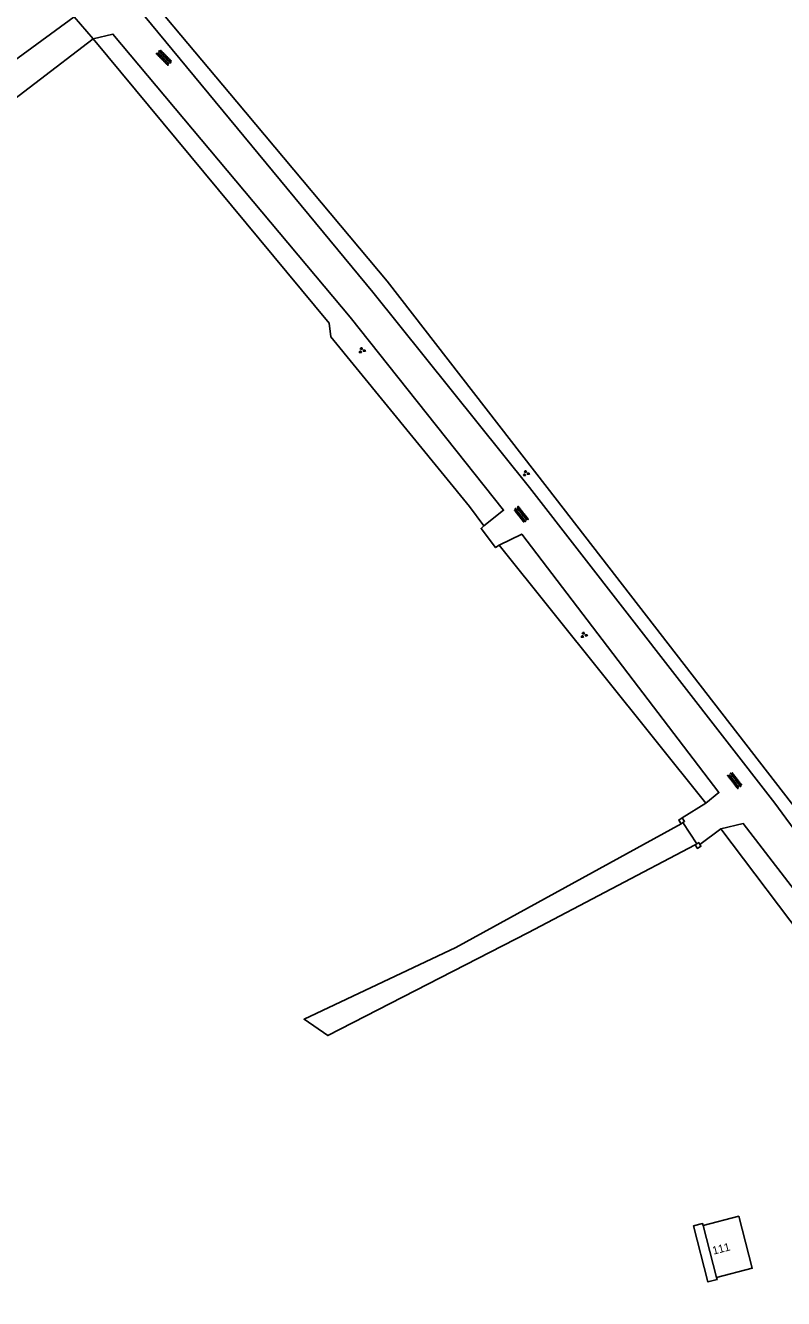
# Model space of a CAD drawing. Extents: x 126000 to 131009, y 393000 to 395500.
# Drawn here: x 129341 to 129435.7, y 395250.1 to 395409.2 of the extents above; entities that cross this region are included whole.
import ezdxf

# ---------------------------------------------------------------- set-up
doc = ezdxf.new("R2010")
doc.units = 0
for name, color, linetype in [('gg-afsc-draadraster', 7, 'Continuous'), ('gg-afsc-erfafscheiding', 7, 'Continuous'), ('gg-afsc-hekwerk', 7, 'Continuous'), ('gg-afsc-muur', 7, 'Continuous'), ('gg-anno-huisnummerreeks BGT', 7, 'Continuous'), ('gg-bbg-hoofdgebouw', 7, 'Continuous'), ('gg-bbg-luifel en loopbrug', 7, 'Continuous'), ('gg-knt-onverhard', 7, 'Continuous'), ('gt-symb-groenvak', 7, 'Continuous'), ('gt-symb-overige verharding', 7, 'Continuous')]:
    doc.layers.add(name, color=color, linetype=linetype)

# ---------------------------------------------------------------- blocks, each defined once
blk = doc.blocks.new('gt0-GRVAK')
at = {"layer": 'gt-symb-groenvak'}
for p, q in [((-0.11, 0.19), (-0.23, 0.24)), ((-0.18, 0.15), (0.09, 0.15)), ((-0.09, 0.21), (-0.16, 0.32)), ((-0.05, 0.21), (-0.05, 0.39)), ((0, 0.21), (0.06, 0.32)), ((0.01, 0.19), (0.13, 0.24)), ((0.26, -0.05), (0.2, 0.06)), ((0.3, -0.05), (0.3, 0.13)), ((0.35, -0.05), (0.41, 0.06)), ((-0.25, -0.23), (-0.36, -0.18)), ((-0.32, -0.26), (-0.05, -0.26)), ((-0.23, -0.21), (-0.29, -0.1)), ((-0.18, -0.2), (-0.18, -0.02)), ((-0.14, -0.21), (-0.07, -0.1)), ((-0.12, -0.23), (0, -0.18)), ((0.24, -0.07), (0.12, -0.02)), ((0.17, -0.11), (0.44, -0.11)), ((0.37, -0.07), (0.49, -0.02))]:
    blk.add_line(p, q, dxfattribs=at)
blk = doc.blocks.new('gt0-OVH')
at = {"layer": 'gt-symb-overige verharding'}
for points in [[(-0.97, 0.3), (-0.97, 0.31), (-0.96, 0.32), (-0.97, 0.33), (-0.97, 0.34), (-0.98, 0.35), (-0.99, 0.35), (-1, 0.36), (-1.01, 0.35), (-1.02, 0.35), (-1.03, 0.34), (-1.03, 0.33), (-1.04, 0.32), (-1.03, 0.31), (-1.03, 0.3), (-1.02, 0.29), (-1.01, 0.29), (-1, 0.28), (-0.99, 0.29), (-0.98, 0.29)], [(-0.87, 0.11), (-0.87, 0.12), (-0.86, 0.13), (-0.87, 0.14), (-0.87, 0.15), (-0.88, 0.16), (-0.89, 0.16), (-0.9, 0.16), (-0.91, 0.16), (-0.92, 0.16), (-0.93, 0.15), (-0.93, 0.14), (-0.94, 0.13), (-0.93, 0.12), (-0.93, 0.11), (-0.92, 0.1), (-0.91, 0.09), (-0.9, 0.09), (-0.89, 0.09), (-0.88, 0.1)], [(-0.77, 0.3), (-0.77, 0.31), (-0.76, 0.32), (-0.77, 0.33), (-0.77, 0.34), (-0.78, 0.35), (-0.79, 0.35), (-0.8, 0.36), (-0.81, 0.35), (-0.82, 0.35), (-0.83, 0.34), (-0.83, 0.33), (-0.84, 0.32), (-0.83, 0.31), (-0.83, 0.3), (-0.82, 0.29), (-0.81, 0.29), (-0.8, 0.28), (-0.79, 0.29), (-0.78, 0.29)], [(-0.67, 0.11), (-0.67, 0.12), (-0.66, 0.13), (-0.67, 0.14), (-0.67, 0.15), (-0.68, 0.16), (-0.69, 0.16), (-0.7, 0.16), (-0.71, 0.16), (-0.72, 0.16), (-0.73, 0.15), (-0.73, 0.14), (-0.74, 0.13), (-0.73, 0.12), (-0.73, 0.11), (-0.72, 0.1), (-0.71, 0.09), (-0.7, 0.09), (-0.69, 0.09), (-0.68, 0.1)], [(-0.57, 0.3), (-0.57, 0.31), (-0.56, 0.32), (-0.57, 0.33), (-0.57, 0.34), (-0.58, 0.35), (-0.59, 0.35), (-0.6, 0.36), (-0.61, 0.35), (-0.62, 0.35), (-0.63, 0.34), (-0.63, 0.33), (-0.64, 0.32), (-0.63, 0.31), (-0.63, 0.3), (-0.62, 0.29), (-0.61, 0.29), (-0.6, 0.28), (-0.59, 0.29), (-0.58, 0.29)], [(-0.47, 0.11), (-0.47, 0.12), (-0.46, 0.13), (-0.47, 0.14), (-0.47, 0.15), (-0.48, 0.16), (-0.49, 0.16), (-0.5, 0.16), (-0.51, 0.16), (-0.52, 0.16), (-0.53, 0.15), (-0.53, 0.14), (-0.54, 0.13), (-0.53, 0.12), (-0.53, 0.11), (-0.52, 0.1), (-0.51, 0.09), (-0.5, 0.09), (-0.49, 0.09), (-0.48, 0.1)], [(-0.37, 0.3), (-0.37, 0.31), (-0.36, 0.32), (-0.37, 0.33), (-0.37, 0.34), (-0.38, 0.35), (-0.39, 0.35), (-0.4, 0.36), (-0.41, 0.35), (-0.42, 0.35), (-0.43, 0.34), (-0.43, 0.33), (-0.44, 0.32), (-0.43, 0.31), (-0.43, 0.3), (-0.42, 0.29), (-0.41, 0.29), (-0.4, 0.28), (-0.39, 0.29), (-0.38, 0.29)], [(-0.27, 0.11), (-0.27, 0.12), (-0.26, 0.13), (-0.27, 0.14), (-0.27, 0.15), (-0.28, 0.16), (-0.29, 0.16), (-0.3, 0.16), (-0.31, 0.16), (-0.32, 0.16), (-0.33, 0.15), (-0.33, 0.14), (-0.34, 0.13), (-0.33, 0.12), (-0.33, 0.11), (-0.32, 0.1), (-0.31, 0.09), (-0.3, 0.09), (-0.29, 0.09), (-0.28, 0.1)], [(-0.17, 0.3), (-0.17, 0.31), (-0.16, 0.32), (-0.17, 0.33), (-0.17, 0.34), (-0.18, 0.35), (-0.19, 0.35), (-0.2, 0.36), (-0.21, 0.35), (-0.22, 0.35), (-0.23, 0.34), (-0.23, 0.33), (-0.24, 0.32), (-0.23, 0.31), (-0.23, 0.3), (-0.22, 0.29), (-0.21, 0.29), (-0.2, 0.28), (-0.19, 0.29), (-0.18, 0.29)], [(-0.07, 0.11), (-0.07, 0.12), (-0.06, 0.13), (-0.07, 0.14), (-0.07, 0.15), (-0.08, 0.16), (-0.09, 0.16), (-0.1, 0.16), (-0.11, 0.16), (-0.12, 0.16), (-0.13, 0.15), (-0.13, 0.14), (-0.14, 0.13), (-0.13, 0.12), (-0.13, 0.11), (-0.12, 0.1), (-0.11, 0.09), (-0.1, 0.09), (-0.09, 0.09), (-0.08, 0.1)], [(0.03, 0.3), (0.03, 0.31), (0.04, 0.32), (0.03, 0.33), (0.03, 0.34), (0.02, 0.35), (0.01, 0.35), (0, 0.36), (-0.01, 0.35), (-0.02, 0.35), (-0.03, 0.34), (-0.03, 0.33), (-0.04, 0.32), (-0.03, 0.31), (-0.03, 0.3), (-0.02, 0.29), (-0.01, 0.29), (0, 0.28), (0.01, 0.29), (0.02, 0.29)], [(0.13, 0.11), (0.13, 0.12), (0.14, 0.13), (0.13, 0.14), (0.13, 0.15), (0.12, 0.16), (0.11, 0.16), (0.1, 0.16), (0.09, 0.16), (0.08, 0.16), (0.07, 0.15), (0.07, 0.14), (0.06, 0.13), (0.07, 0.12), (0.07, 0.11), (0.08, 0.1), (0.09, 0.09), (0.1, 0.09), (0.11, 0.09), (0.12, 0.1)], [(0.23, 0.3), (0.23, 0.31), (0.24, 0.32), (0.23, 0.33), (0.23, 0.34), (0.22, 0.35), (0.21, 0.35), (0.2, 0.36), (0.19, 0.35), (0.18, 0.35), (0.17, 0.34), (0.17, 0.33), (0.16, 0.32), (0.17, 0.31), (0.17, 0.3), (0.18, 0.29), (0.19, 0.29), (0.2, 0.28), (0.21, 0.29), (0.22, 0.29)], [(0.33, 0.11), (0.33, 0.12), (0.34, 0.13), (0.33, 0.14), (0.33, 0.15), (0.32, 0.16), (0.31, 0.16), (0.3, 0.16), (0.29, 0.16), (0.28, 0.16), (0.27, 0.15), (0.27, 0.14), (0.26, 0.13), (0.27, 0.12), (0.27, 0.11), (0.28, 0.1), (0.29, 0.09), (0.3, 0.09), (0.31, 0.09), (0.32, 0.1)], [(0.43, 0.3), (0.43, 0.31), (0.44, 0.32), (0.43, 0.33), (0.43, 0.34), (0.42, 0.35), (0.41, 0.35), (0.4, 0.36), (0.39, 0.35), (0.38, 0.35), (0.37, 0.34), (0.37, 0.33), (0.36, 0.32), (0.37, 0.31), (0.37, 0.3), (0.38, 0.29), (0.39, 0.29), (0.4, 0.28), (0.41, 0.29), (0.42, 0.29)], [(0.53, 0.11), (0.53, 0.12), (0.54, 0.13), (0.53, 0.14), (0.53, 0.15), (0.52, 0.16), (0.51, 0.16), (0.5, 0.16), (0.49, 0.16), (0.48, 0.16), (0.47, 0.15), (0.47, 0.14), (0.46, 0.13), (0.47, 0.12), (0.47, 0.11), (0.48, 0.1), (0.49, 0.09), (0.5, 0.09), (0.51, 0.09), (0.52, 0.1)], [(0.63, 0.3), (0.63, 0.31), (0.64, 0.32), (0.63, 0.33), (0.63, 0.34), (0.62, 0.35), (0.61, 0.35), (0.6, 0.36), (0.59, 0.35), (0.58, 0.35), (0.57, 0.34), (0.57, 0.33), (0.56, 0.32), (0.57, 0.31), (0.57, 0.3), (0.58, 0.29), (0.59, 0.29), (0.6, 0.28), (0.61, 0.29), (0.62, 0.29)], [(0.73, 0.11), (0.73, 0.12), (0.74, 0.13), (0.73, 0.14), (0.73, 0.15), (0.72, 0.16), (0.71, 0.16), (0.7, 0.16), (0.69, 0.16), (0.68, 0.16), (0.67, 0.15), (0.67, 0.14), (0.66, 0.13), (0.67, 0.12), (0.67, 0.11), (0.68, 0.1), (0.69, 0.09), (0.7, 0.09), (0.71, 0.09), (0.72, 0.1)], [(0.83, 0.3), (0.83, 0.31), (0.84, 0.32), (0.83, 0.33), (0.83, 0.34), (0.82, 0.35), (0.81, 0.35), (0.8, 0.36), (0.79, 0.35), (0.78, 0.35), (0.77, 0.34), (0.77, 0.33), (0.76, 0.32), (0.77, 0.31), (0.77, 0.3), (0.78, 0.29), (0.79, 0.29), (0.8, 0.28), (0.81, 0.29), (0.82, 0.29)], [(0.93, 0.11), (0.93, 0.12), (0.94, 0.13), (0.93, 0.14), (0.93, 0.15), (0.92, 0.16), (0.91, 0.16), (0.9, 0.16), (0.89, 0.16), (0.88, 0.16), (0.87, 0.15), (0.87, 0.14), (0.86, 0.13), (0.87, 0.12), (0.87, 0.11), (0.88, 0.1), (0.89, 0.09), (0.9, 0.09), (0.91, 0.09), (0.92, 0.1)], [(1.03, 0.3), (1.03, 0.31), (1.04, 0.32), (1.03, 0.33), (1.03, 0.34), (1.02, 0.35), (1.01, 0.35), (1, 0.36), (0.99, 0.35), (0.98, 0.35), (0.97, 0.34), (0.97, 0.33), (0.96, 0.32), (0.97, 0.31), (0.97, 0.3), (0.98, 0.29), (0.99, 0.29), (1, 0.28), (1.01, 0.29), (1.02, 0.29)], [(-0.97, -0.14), (-0.97, -0.13), (-0.96, -0.12), (-0.97, -0.11), (-0.97, -0.1), (-0.98, -0.09), (-0.99, -0.09), (-1, -0.08), (-1.01, -0.09), (-1.02, -0.09), (-1.03, -0.1), (-1.03, -0.11), (-1.04, -0.12), (-1.03, -0.13), (-1.03, -0.14), (-1.02, -0.15), (-1.01, -0.15), (-1, -0.16), (-0.99, -0.15), (-0.98, -0.15)], [(-0.87, -0.33), (-0.87, -0.32), (-0.86, -0.31), (-0.87, -0.3), (-0.87, -0.29), (-0.88, -0.28), (-0.89, -0.28), (-0.9, -0.28), (-0.91, -0.28), (-0.92, -0.28), (-0.93, -0.29), (-0.93, -0.3), (-0.94, -0.31), (-0.93, -0.32), (-0.93, -0.33), (-0.92, -0.34), (-0.91, -0.35), (-0.9, -0.35), (-0.89, -0.35), (-0.88, -0.34)], [(-0.77, -0.14), (-0.77, -0.13), (-0.76, -0.12), (-0.77, -0.11), (-0.77, -0.1), (-0.78, -0.09), (-0.79, -0.09), (-0.8, -0.08), (-0.81, -0.09), (-0.82, -0.09), (-0.83, -0.1), (-0.83, -0.11), (-0.84, -0.12), (-0.83, -0.13), (-0.83, -0.14), (-0.82, -0.15), (-0.81, -0.15), (-0.8, -0.16), (-0.79, -0.15), (-0.78, -0.15)], [(-0.67, -0.33), (-0.67, -0.32), (-0.66, -0.31), (-0.67, -0.3), (-0.67, -0.29), (-0.68, -0.28), (-0.69, -0.28), (-0.7, -0.28), (-0.71, -0.28), (-0.72, -0.28), (-0.73, -0.29), (-0.73, -0.3), (-0.74, -0.31), (-0.73, -0.32), (-0.73, -0.33), (-0.72, -0.34), (-0.71, -0.35), (-0.7, -0.35), (-0.69, -0.35), (-0.68, -0.34)], [(-0.57, -0.14), (-0.57, -0.13), (-0.56, -0.12), (-0.57, -0.11), (-0.57, -0.1), (-0.58, -0.09), (-0.59, -0.09), (-0.6, -0.08), (-0.61, -0.09), (-0.62, -0.09), (-0.63, -0.1), (-0.63, -0.11), (-0.64, -0.12), (-0.63, -0.13), (-0.63, -0.14), (-0.62, -0.15), (-0.61, -0.15), (-0.6, -0.16), (-0.59, -0.15), (-0.58, -0.15)], [(-0.47, -0.33), (-0.47, -0.32), (-0.46, -0.31), (-0.47, -0.3), (-0.47, -0.29), (-0.48, -0.28), (-0.49, -0.28), (-0.5, -0.28), (-0.51, -0.28), (-0.52, -0.28), (-0.53, -0.29), (-0.53, -0.3), (-0.54, -0.31), (-0.53, -0.32), (-0.53, -0.33), (-0.52, -0.34), (-0.51, -0.35), (-0.5, -0.35), (-0.49, -0.35), (-0.48, -0.34)], [(-0.37, -0.14), (-0.37, -0.13), (-0.36, -0.12), (-0.37, -0.11), (-0.37, -0.1), (-0.38, -0.09), (-0.39, -0.09), (-0.4, -0.08), (-0.41, -0.09), (-0.42, -0.09), (-0.43, -0.1), (-0.43, -0.11), (-0.44, -0.12), (-0.43, -0.13), (-0.43, -0.14), (-0.42, -0.15), (-0.41, -0.15), (-0.4, -0.16), (-0.39, -0.15), (-0.38, -0.15)], [(-0.27, -0.33), (-0.27, -0.32), (-0.26, -0.31), (-0.27, -0.3), (-0.27, -0.29), (-0.28, -0.28), (-0.29, -0.28), (-0.3, -0.28), (-0.31, -0.28), (-0.32, -0.28), (-0.33, -0.29), (-0.33, -0.3), (-0.34, -0.31), (-0.33, -0.32), (-0.33, -0.33), (-0.32, -0.34), (-0.31, -0.35), (-0.3, -0.35), (-0.29, -0.35), (-0.28, -0.34)], [(-0.17, -0.14), (-0.17, -0.13), (-0.16, -0.12), (-0.17, -0.11), (-0.17, -0.1), (-0.18, -0.09), (-0.19, -0.09), (-0.2, -0.08), (-0.21, -0.09), (-0.22, -0.09), (-0.23, -0.1), (-0.23, -0.11), (-0.24, -0.12), (-0.23, -0.13), (-0.23, -0.14), (-0.22, -0.15), (-0.21, -0.15), (-0.2, -0.16), (-0.19, -0.15), (-0.18, -0.15)], [(-0.07, -0.33), (-0.07, -0.32), (-0.06, -0.31), (-0.07, -0.3), (-0.07, -0.29), (-0.08, -0.28), (-0.09, -0.28), (-0.1, -0.28), (-0.11, -0.28), (-0.12, -0.28), (-0.13, -0.29), (-0.13, -0.3), (-0.14, -0.31), (-0.13, -0.32), (-0.13, -0.33), (-0.12, -0.34), (-0.11, -0.35), (-0.1, -0.35), (-0.09, -0.35), (-0.08, -0.34)], [(0.03, -0.14), (0.03, -0.13), (0.04, -0.12), (0.03, -0.11), (0.03, -0.1), (0.02, -0.09), (0.01, -0.09), (0, -0.08), (-0.01, -0.09), (-0.02, -0.09), (-0.03, -0.1), (-0.03, -0.11), (-0.04, -0.12), (-0.03, -0.13), (-0.03, -0.14), (-0.02, -0.15), (-0.01, -0.15), (0, -0.16), (0.01, -0.15), (0.02, -0.15)], [(0.13, -0.33), (0.13, -0.32), (0.14, -0.31), (0.13, -0.3), (0.13, -0.29), (0.12, -0.28), (0.11, -0.28), (0.1, -0.28), (0.09, -0.28), (0.08, -0.28), (0.07, -0.29), (0.07, -0.3), (0.06, -0.31), (0.07, -0.32), (0.07, -0.33), (0.08, -0.34), (0.09, -0.35), (0.1, -0.35), (0.11, -0.35), (0.12, -0.34)], [(0.23, -0.14), (0.23, -0.13), (0.24, -0.12), (0.23, -0.11), (0.23, -0.1), (0.22, -0.09), (0.21, -0.09), (0.2, -0.08), (0.19, -0.09), (0.18, -0.09), (0.17, -0.1), (0.17, -0.11), (0.16, -0.12), (0.17, -0.13), (0.17, -0.14), (0.18, -0.15), (0.19, -0.15), (0.2, -0.16), (0.21, -0.15), (0.22, -0.15)], [(0.33, -0.33), (0.33, -0.32), (0.34, -0.31), (0.33, -0.3), (0.33, -0.29), (0.32, -0.28), (0.31, -0.28), (0.3, -0.28), (0.29, -0.28), (0.28, -0.28), (0.27, -0.29), (0.27, -0.3), (0.26, -0.31), (0.27, -0.32), (0.27, -0.33), (0.28, -0.34), (0.29, -0.35), (0.3, -0.35), (0.31, -0.35), (0.32, -0.34)], [(0.43, -0.14), (0.43, -0.13), (0.44, -0.12), (0.43, -0.11), (0.43, -0.1), (0.42, -0.09), (0.41, -0.09), (0.4, -0.08), (0.39, -0.09), (0.38, -0.09), (0.37, -0.1), (0.37, -0.11), (0.36, -0.12), (0.37, -0.13), (0.37, -0.14), (0.38, -0.15), (0.39, -0.15), (0.4, -0.16), (0.41, -0.15), (0.42, -0.15)], [(0.53, -0.33), (0.53, -0.32), (0.54, -0.31), (0.53, -0.3), (0.53, -0.29), (0.52, -0.28), (0.51, -0.28), (0.5, -0.28), (0.49, -0.28), (0.48, -0.28), (0.47, -0.29), (0.47, -0.3), (0.46, -0.31), (0.47, -0.32), (0.47, -0.33), (0.48, -0.34), (0.49, -0.35), (0.5, -0.35), (0.51, -0.35), (0.52, -0.34)], [(0.63, -0.14), (0.63, -0.13), (0.64, -0.12), (0.63, -0.11), (0.63, -0.1), (0.62, -0.09), (0.61, -0.09), (0.6, -0.08), (0.59, -0.09), (0.58, -0.09), (0.57, -0.1), (0.57, -0.11), (0.56, -0.12), (0.57, -0.13), (0.57, -0.14), (0.58, -0.15), (0.59, -0.15), (0.6, -0.16), (0.61, -0.15), (0.62, -0.15)], [(0.73, -0.33), (0.73, -0.32), (0.74, -0.31), (0.73, -0.3), (0.73, -0.29), (0.72, -0.28), (0.71, -0.28), (0.7, -0.28), (0.69, -0.28), (0.68, -0.28), (0.67, -0.29), (0.67, -0.3), (0.66, -0.31), (0.67, -0.32), (0.67, -0.33), (0.68, -0.34), (0.69, -0.35), (0.7, -0.35), (0.71, -0.35), (0.72, -0.34)], [(0.83, -0.14), (0.83, -0.13), (0.84, -0.12), (0.83, -0.11), (0.83, -0.1), (0.82, -0.09), (0.81, -0.09), (0.8, -0.08), (0.79, -0.09), (0.78, -0.09), (0.77, -0.1), (0.77, -0.11), (0.76, -0.12), (0.77, -0.13), (0.77, -0.14), (0.78, -0.15), (0.79, -0.15), (0.8, -0.16), (0.81, -0.15), (0.82, -0.15)], [(0.93, -0.33), (0.93, -0.32), (0.94, -0.31), (0.93, -0.3), (0.93, -0.29), (0.92, -0.28), (0.91, -0.28), (0.9, -0.28), (0.89, -0.28), (0.88, -0.28), (0.87, -0.29), (0.87, -0.3), (0.86, -0.31), (0.87, -0.32), (0.87, -0.33), (0.88, -0.34), (0.89, -0.35), (0.9, -0.35), (0.91, -0.35), (0.92, -0.34)], [(1.03, -0.14), (1.03, -0.13), (1.04, -0.12), (1.03, -0.11), (1.03, -0.1), (1.02, -0.09), (1.01, -0.09), (1, -0.08), (0.99, -0.09), (0.98, -0.09), (0.97, -0.1), (0.97, -0.11), (0.96, -0.12), (0.97, -0.13), (0.97, -0.14), (0.98, -0.15), (0.99, -0.15), (1, -0.16), (1.01, -0.15), (1.02, -0.15)]]:
    blk.add_lwpolyline(points, close=True, dxfattribs=at)

msp = doc.modelspace()

# ---------------------------------------------------------------- linework, layer by layer
at = {"layer": 'gg-afsc-draadraster'}
for points in [[(129343.55, 395428.56), (129351.5, 395418.68), (129367.46, 395399.67), (129386.21, 395377.25), (129406.22, 395351.45), (129475.68, 395261.7)], [(129379.18, 395370.29), (129378.96, 395372.01), (129349.49, 395407.52)]]:
    msp.add_lwpolyline(points, dxfattribs=at)
at = {"layer": 'gg-afsc-erfafscheiding'}
for p, q in [((129423.09, 395310.19), (129426.04, 395312.03)), ((129425.3, 395306.85), (129427.9, 395308.8)), ((129467.3, 395256.62), (129427.9, 395308.8))]:
    msp.add_line(p, q, dxfattribs=at)
at = {"layer": 'gg-afsc-hekwerk'}
for p, q in [((129349.49, 395407.52), (129347.11, 395410.27)), ((129426.04, 395312.03), (129400.21, 395344.27)), ((129423.18, 395309.61), (129424.91, 395306.94))]:
    msp.add_line(p, q, dxfattribs=at)
for points in [[(129398.29, 395346.67), (129396.53, 395349.09), (129379.18, 395370.29)], [(129400.21, 395344.27), (129399.77, 395343.96), (129397.97, 395346.35), (129398.29, 395346.67)]]:
    msp.add_lwpolyline(points, dxfattribs=at)
at = {"layer": 'gg-afsc-muur'}
for p, q in [((129423.18, 395309.61), (129422.95, 395309.45)), ((129424.72, 395306.82), (129424.91, 395306.94))]:
    msp.add_line(p, q, dxfattribs=at)
for points in [[(129422.95, 395309.45), (129422.65, 395309.91), (129423.09, 395310.19)], [(129423.09, 395310.19), (129423.38, 395309.74), (129423.18, 395309.61)], [(129425.3, 395306.85), (129425.43, 395306.64), (129424.98, 395306.37), (129424.72, 395306.82)], [(129425.3, 395306.85), (129425.16, 395307.09), (129424.91, 395306.94)]]:
    msp.add_lwpolyline(points, dxfattribs=at)
at = {"layer": 'gg-bbg-hoofdgebouw'}
msp.add_line((129425.71, 395259.23), (129427.39, 395252.75), dxfattribs=at)
msp.add_lwpolyline([(129427.39, 395252.75), (129431.84, 395253.9), (129430.15, 395260.39), (129425.71, 395259.23)], dxfattribs=at)
at = {"layer": 'gg-bbg-luifel en loopbrug'}
msp.add_lwpolyline([(129425.71, 395259.23), (129425.64, 395259.49), (129424.51, 395259.2), (129426.3, 395252.19), (129427.46, 395252.49), (129427.39, 395252.75)], dxfattribs=at)
at = {"layer": 'gg-knt-onverhard'}
for points in [[(129342.83, 395426.64), (129351.4, 395415.85), (129384.45, 395375.85), (129404, 395351.47), (129434.64, 395312), (129452.82, 395287.27)], [(129347.11, 395410.27), (129332.48, 395399.55), (129327.14, 395398.4), (129317.45, 395405.33)], [(129349.49, 395407.52), (129334.89, 395396.38), (129318.26, 395387.33), (129298.83, 395377.85), (129287.01, 395371.15), (129246.18, 395348.32), (129208.45, 395324.48), (129178.43, 395298.36)], [(129398.29, 395346.67), (129400.77, 395348.62), (129381.6, 395372.76), (129351.97, 395408.12), (129349.49, 395407.52)], [(129426.04, 395312.03), (129427.68, 395313.34), (129403.04, 395345.63), (129400.21, 395344.27)], [(129422.95, 395309.45), (129394.81, 395293.99), (129375.85, 395285.01), (129378.81, 395282.97), (129403.78, 395295.83), (129424.72, 395306.82)], [(129473.9, 395250.12), (129475.38, 395251.61), (129469.58, 395258.28), (129449.83, 395284.64), (129430.72, 395309.47), (129427.9, 395308.8)]]:
    msp.add_lwpolyline(points, dxfattribs=at)

# ---------------------------------------------------------------- block references
at = {"layer": 'gt-symb-groenvak'}
for p in [(129383.06, 395368.59), (129403.56, 395353.22), (129410.79, 395333.02)]:
    msp.add_blockref('gt0-GRVAK', p, dxfattribs=at)
at = {"layer": 'gt-symb-overige verharding'}
for p, rotation in [((129358.36, 395405.18), 134.55460008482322), ((129402.96, 395348.09), -51.9039146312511), ((129429.66, 395314.86), 127.68393139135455)]:
    msp.add_blockref('gt0-OVH', p, dxfattribs=dict(at, rotation=rotation))

# ---------------------------------------------------------------- texts
at = {"layer": 'gg-anno-huisnummerreeks BGT'}
msp.add_text('111', height=1, rotation=14.6, dxfattribs=at).set_placement((129427, 395255.59))

doc.saveas('drawing.dxf')
